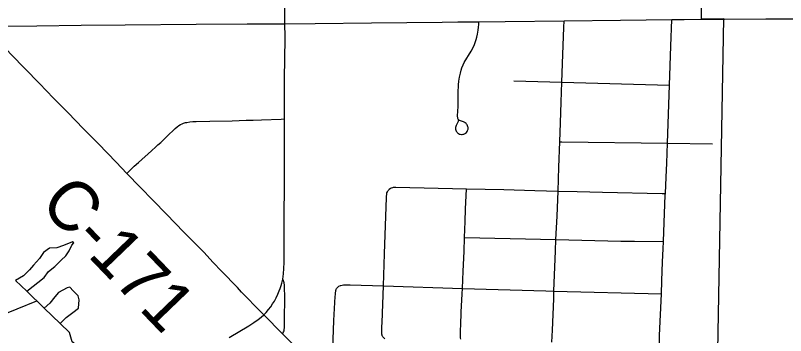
# Model space of a CAD drawing. Extents: x 0 to 34, y 0 to 22.
# Drawn here: x 14.841 to 15.722, y 13.62 to 13.986 of the extents above; entities that cross this region are included whole.
import ezdxf

# ---------------------------------------------------------------- set-up
doc = ezdxf.new("R2010")
doc.units = 0
for name, color, linetype in [('GM_X_Corporation', 7, 'Continuous'), ('GM_X_County_Road', 7, 'Continuous'), ('GM_X_County_Road_Text', 7, 'Continuous'), ('GM_X_Minor_Lake', 7, 'Continuous'), ('GM_X_Minor_River', 7, 'Continuous'), ('GM_X_Township_Road', 7, 'Continuous')]:
    doc.layers.add(name, color=color, linetype=linetype)

msp = doc.modelspace()

# ---------------------------------------------------------------- linework, layer by layer
at = {"layer": 'GM_X_Corporation'}
msp.add_lwpolyline([(15.9489, 14.19414), (15.62479, 14.19306), (15.62469, 14.05158), (15.62469, 14.04756), (15.62491, 13.98235), (15.64242, 13.98248), (15.65046, 13.98251), (15.64348, 13.58164), (15.69378, 13.57975), (15.67991, 13.29262), (15.70516, 13.29209), (15.70202, 13.23813), (15.52351, 13.2394), (15.13706, 13.23479), (15.13492, 13.12631), (15.12831, 13.12386), (17.32647, 13.12386)], dxfattribs=at)
at = {"layer": 'GM_X_County_Road'}
for p, q in [((15.14898, 13.96173), (15.14891, 13.97651)), ((15.3467, 13.97874), (15.37061, 13.97896)), ((15.146, 13.62244), (15.12462, 13.6442))]:
    msp.add_line(p, q, dxfattribs=at)
for points in [[(15.14891, 13.97651), (15.14892, 13.9987), (15.14902, 14.0154), (15.14916, 14.02529), (15.14914, 14.04397)], [(15.65165, 13.98197), (15.69912, 13.98236), (15.73159, 13.98246), (15.73253, 13.98247)], [(14.80457, 13.97386), (14.82312, 13.97401), (14.86518, 13.97434), (14.91564, 13.97506), (14.96621, 13.9754), (15.04727, 13.9761), (15.10574, 13.97657), (15.14891, 13.97651)], [(14.96794, 13.80568), (14.95584, 13.81834), (14.93547, 13.83931), (14.91808, 13.85708), (14.90074, 13.87489), (14.88419, 13.89173), (14.8682, 13.90827), (14.85122, 13.92558), (14.83617, 13.94124), (14.81985, 13.95833), (14.80457, 13.97386)], [(15.14891, 13.97651), (15.18333, 13.97678), (15.24802, 13.97754), (15.32876, 13.97857), (15.3467, 13.97874)], [(15.37061, 13.97896), (15.40079, 13.97925), (15.46826, 13.98011)], [(15.46826, 13.98011), (15.53284, 13.98088), (15.59134, 13.98141)], [(15.59134, 13.98141), (15.6055, 13.98154), (15.62512, 13.9818)], [(15.62512, 13.9818), (15.64262, 13.98193), (15.65066, 13.98196), (15.65165, 13.98197)], [(15.14849, 13.86793), (15.14848, 13.88424), (15.14845, 13.89194), (15.14829, 13.91388), (15.14898, 13.95976), (15.14898, 13.96173)], [(15.14656, 13.68495), (15.14693, 13.68785), (15.14723, 13.69108), (15.14759, 13.69691), (15.14785, 13.70381), (15.14803, 13.71053), (15.14807, 13.73743), (15.1484, 13.81078), (15.14849, 13.86793)], [(15.06693, 13.70397), (15.05605, 13.71549), (15.03336, 13.73853), (15.01331, 13.75893), (14.96794, 13.80568)], [(15.09444, 13.67514), (15.07645, 13.69389), (15.06693, 13.70397)], [(15.13266, 13.65321), (15.13482, 13.65646), (15.13678, 13.65961), (15.13873, 13.6634), (15.14068, 13.6678), (15.14226, 13.67138), (15.14341, 13.67434), (15.14448, 13.67753), (15.14536, 13.68043), (15.14656, 13.68495)], [(15.146, 13.62244), (15.1469, 13.62366), (15.14739, 13.62459), (15.14788, 13.62593), (15.14813, 13.62733), (15.14828, 13.62938), (15.14847, 13.64057), (15.14864, 13.66187), (15.14833, 13.6781), (15.14797, 13.68076), (15.14737, 13.68302), (15.14656, 13.68495)], [(15.12462, 13.6442), (15.12186, 13.64694), (15.09928, 13.67009), (15.09444, 13.67514)], [(15.12462, 13.6442), (15.12734, 13.64681), (15.13026, 13.65017), (15.13266, 13.65321)], [(15.08509, 13.61825), (15.10751, 13.63146), (15.11333, 13.6352), (15.11821, 13.63867), (15.12158, 13.64138), (15.12462, 13.6442)], [(15.1964, 13.57164), (15.1652, 13.60306), (15.15546, 13.61281), (15.146, 13.62244)]]:
    msp.add_lwpolyline(points, dxfattribs=at)
at = {"layer": 'GM_X_Minor_Lake'}
for p, q in [((14.84055, 13.68346), (14.85349, 13.67097)), ((14.87341, 13.65174), (14.89157, 13.63422))]:
    msp.add_line(p, q, dxfattribs=at)
for points in [[(14.85349, 13.67097), (14.87329, 13.68686), (14.87853, 13.69372), (14.88568, 13.69947), (14.89281, 13.70672), (14.89807, 13.71132), (14.90219, 13.71704), (14.90517, 13.72351), (14.90742, 13.72618), (14.9059, 13.7273), (14.89571, 13.72343), (14.88778, 13.72072), (14.87946, 13.72027), (14.87268, 13.71529), (14.8682, 13.70843), (14.86144, 13.7008), (14.85657, 13.69545), (14.84981, 13.68857), (14.84055, 13.68346)], [(14.89157, 13.63422), (14.89866, 13.64101), (14.90619, 13.64676), (14.91258, 13.65174), (14.91364, 13.66123), (14.91247, 13.66577), (14.90675, 13.67141), (14.90293, 13.67556), (14.89991, 13.67478), (14.88973, 13.66977), (14.88561, 13.6648), (14.87999, 13.65756), (14.87341, 13.65174)]]:
    msp.add_lwpolyline(points, dxfattribs=at)
at = {"layer": 'GM_X_Minor_River'}
for p, q in [((14.87341, 13.65174), (14.85349, 13.67097)), ((14.81106, 13.63825), (14.86491, 13.65995)), ((14.90238, 13.62379), (14.89157, 13.63422))]:
    msp.add_line(p, q, dxfattribs=at)
msp.add_lwpolyline([(14.94841, 13.5938), (14.93741, 13.59713), (14.9264, 13.60122), (14.91615, 13.60493), (14.90549, 13.61319), (14.90238, 13.62379)], dxfattribs=at)
at = {"layer": 'GM_X_Township_Road'}
for p, q in [((15.41083, 13.91145), (15.46565, 13.90997)), ((15.46565, 13.90997), (15.5887, 13.90665)), ((15.5864, 13.84027), (15.6379, 13.83952)), ((15.46127, 13.78548), (15.48325, 13.78497)), ((15.26163, 13.67713), (15.35187, 13.67434)), ((15.45661, 13.67116), (15.57948, 13.66803))]:
    msp.add_line(p, q, dxfattribs=at)
for points in [[(15.34742, 13.86594), (15.34702, 13.8648), (15.3467, 13.86418), (15.34578, 13.86274), (15.34534, 13.86192), (15.34462, 13.86039), (15.3443, 13.85933), (15.34411, 13.85826), (15.34408, 13.85725), (15.34416, 13.85623), (15.34441, 13.8552), (15.34483, 13.85413), (15.34534, 13.85328), (15.34598, 13.85247), (15.34669, 13.85181), (15.34751, 13.85123), (15.34864, 13.85066), (15.34949, 13.85039), (15.35068, 13.85019), (15.35153, 13.85018), (15.3529, 13.85037), (15.35366, 13.85058), (15.35493, 13.85119), (15.35559, 13.85162), (15.35646, 13.85242), (15.35727, 13.8535), (15.35786, 13.85462), (15.35833, 13.85628), (15.3584, 13.85695), (15.35836, 13.85824), (15.3582, 13.85908), (15.35785, 13.86019), (15.3574, 13.86106), (15.35673, 13.86203), (15.35607, 13.86272), (15.35516, 13.86348), (15.35453, 13.86386), (15.35325, 13.86447), (15.35082, 13.86529), (15.34972, 13.8657), (15.3489, 13.86606), (15.34792, 13.86666), (15.34708, 13.8677), (15.34677, 13.86853), (15.3465, 13.86967), (15.34642, 13.87042), (15.34641, 13.87149), (15.34685, 13.88217), (15.3472, 13.8977), (15.34756, 13.90674), (15.34792, 13.9109), (15.34851, 13.9155), (15.34959, 13.92034), (15.35048, 13.92358), (15.35133, 13.92614), (15.35276, 13.92972), (15.35394, 13.93227), (15.36202, 13.9455), (15.36515, 13.95167), (15.36655, 13.95525), (15.36763, 13.95862), (15.3683, 13.96131), (15.36904, 13.96487), (15.36976, 13.96938), (15.37024, 13.97276), (15.3705, 13.97591), (15.37061, 13.97896)], [(15.46565, 13.90997), (15.46677, 13.94161), (15.46791, 13.97224), (15.46826, 13.98011)], [(15.5887, 13.90665), (15.59025, 13.95122), (15.59134, 13.98141)], [(15.4634, 13.84177), (15.46407, 13.86357), (15.46478, 13.88717), (15.46565, 13.90997)], [(15.5864, 13.84027), (15.58753, 13.87339), (15.5887, 13.90665)], [(14.96794, 13.80568), (14.97642, 13.81377), (14.98141, 13.81828), (14.99618, 13.83148), (15.00125, 13.8361), (15.00353, 13.83822), (15.00678, 13.84112), (15.01572, 13.84979), (15.02122, 13.85517), (15.02325, 13.85703), (15.02562, 13.85905), (15.02743, 13.86037), (15.02926, 13.86148), (15.03132, 13.86244), (15.03297, 13.86305), (15.03527, 13.86371), (15.03681, 13.86403), (15.04011, 13.8645), (15.04338, 13.86481), (15.0472, 13.86499), (15.06289, 13.86527), (15.08837, 13.86585), (15.10451, 13.86635), (15.11258, 13.86668), (15.12188, 13.86702), (15.14467, 13.8678), (15.14849, 13.86793)], [(15.46127, 13.78548), (15.46235, 13.81266), (15.4634, 13.84177)], [(15.4634, 13.84177), (15.4657, 13.84174), (15.5864, 13.84027)], [(15.58409, 13.78265), (15.58492, 13.80126), (15.58561, 13.8173), (15.5864, 13.84027)], [(15.26829, 13.78771), (15.26964, 13.78865), (15.2702, 13.78897), (15.27096, 13.7893), (15.27221, 13.7897), (15.27296, 13.78986), (15.27376, 13.78997), (15.27459, 13.79003), (15.27589, 13.79008), (15.35645, 13.7882)], [(15.26163, 13.67713), (15.26284, 13.7137), (15.26501, 13.77806), (15.26511, 13.77977), (15.26528, 13.78147), (15.26541, 13.7823), (15.26562, 13.78332), (15.26603, 13.78456), (15.26644, 13.78548), (15.26692, 13.7862), (15.26762, 13.78706), (15.26829, 13.78771)], [(15.35435, 13.73262), (15.35494, 13.75053), (15.35548, 13.7648), (15.35645, 13.7882)], [(15.35645, 13.7882), (15.39917, 13.7872), (15.43472, 13.7861), (15.46127, 13.78548)], [(15.45887, 13.73011), (15.46015, 13.75678), (15.46127, 13.78548)], [(15.48325, 13.78497), (15.51224, 13.7843), (15.58045, 13.78274), (15.58409, 13.78265)], [(15.58196, 13.72786), (15.58243, 13.73891), (15.58401, 13.78082), (15.58409, 13.78265)], [(15.35187, 13.67434), (15.35272, 13.6941), (15.35383, 13.71641), (15.35435, 13.73262)], [(15.35435, 13.73262), (15.40652, 13.73137), (15.45887, 13.73011)], [(15.45661, 13.67116), (15.45824, 13.71704), (15.45887, 13.73011)], [(15.45887, 13.73011), (15.53293, 13.72834), (15.54866, 13.72811), (15.58196, 13.72786)], [(15.57948, 13.66803), (15.58017, 13.68309), (15.58093, 13.70481), (15.5816, 13.71967), (15.58196, 13.72786)], [(15.1964, 13.57164), (15.20041, 13.57634), (15.20107, 13.57723), (15.20142, 13.57776), (15.20193, 13.57878), (15.20237, 13.58003), (15.20261, 13.58111), (15.20275, 13.58208), (15.20284, 13.58323), (15.20486, 13.63763), (15.20642, 13.66499), (15.20658, 13.66731), (15.20666, 13.66834), (15.2068, 13.66982), (15.20692, 13.67084), (15.20706, 13.67176), (15.20734, 13.67287), (15.20766, 13.67358), (15.20801, 13.67429), (15.20859, 13.67507), (15.20928, 13.67584)], [(15.20928, 13.67584), (15.21061, 13.67684), (15.21225, 13.67757), (15.21289, 13.67777), (15.21445, 13.67809), (15.21579, 13.67822), (15.21801, 13.67831), (15.22336, 13.67831), (15.26163, 13.67713)], [(15.26299, 13.6168), (15.26188, 13.61791), (15.26101, 13.6189), (15.26055, 13.6196), (15.26026, 13.62025), (15.26004, 13.62091), (15.25982, 13.62188), (15.2597, 13.62288), (15.2597, 13.62593), (15.25983, 13.63018), (15.26, 13.63519), (15.26163, 13.67713)], [(15.35018, 13.61626), (15.34985, 13.61789), (15.34974, 13.61881), (15.34962, 13.62013), (15.34954, 13.62152), (15.34953, 13.62284), (15.34956, 13.62429), (15.34965, 13.62711), (15.34992, 13.63238), (15.35051, 13.64717), (15.35159, 13.66812), (15.35187, 13.67434)], [(15.35187, 13.67434), (15.44735, 13.67139), (15.45661, 13.67116)], [(15.45429, 13.61302), (15.45495, 13.62671), (15.45629, 13.66218), (15.45661, 13.67116)], [(15.57721, 13.61019), (15.57751, 13.6203), (15.57948, 13.66803)]]:
    msp.add_lwpolyline(points, dxfattribs=at)

# ---------------------------------------------------------------- texts
at = {"layer": 'GM_X_County_Road_Text'}
msp.add_text('C-171', height=0.056818, rotation=313.8476, dxfattribs=at).set_placement((14.86669, 13.76956))

doc.saveas('drawing.dxf')
